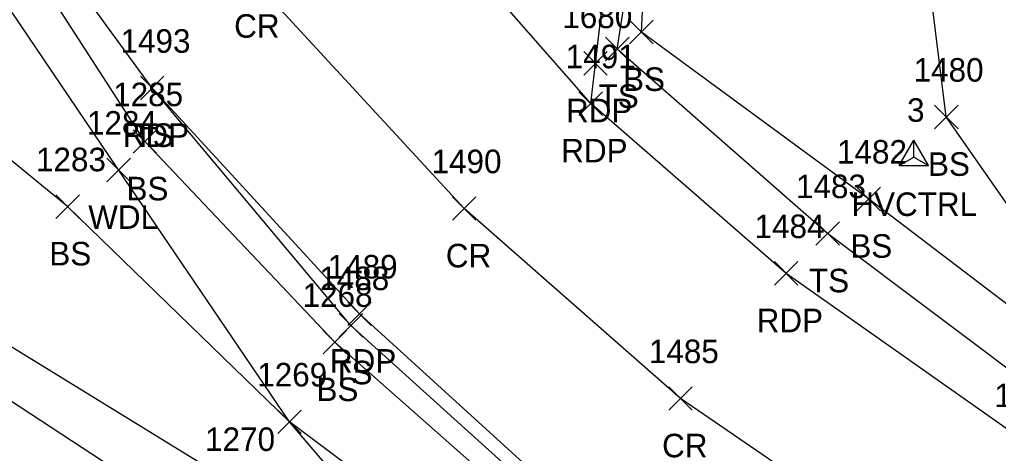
# Model space of a CAD drawing. Extents: x 1499292 to 1501024, y 534584 to 538043.
# Drawn here: x 1499886.9 to 1499970.1, y 537527.6 to 537564.4 of the extents above; entities that cross this region are included whole.
import ezdxf

# ---------------------------------------------------------------- set-up
doc = ezdxf.new("R2010")
doc.units = 0
for name, color, linetype in [('C_A', 7, 'Continuous'), ('C_I', 7, 'Continuous'), ('CPSM', 7, 'Continuous'), ('L_A', 7, 'Continuous'), ('L_I', 7, 'Continuous'), ('L_TIC', 7, 'Continuous'), ('LAWA', 7, 'Continuous'), ('LELB', 7, 'Continuous'), ('P_A', 7, 'Continuous'), ('P_I', 7, 'Continuous'), ('P_TIC', 7, 'Continuous'), ('PET', 7, 'Continuous'), ('PRC', 7, 'Continuous')]:
    doc.layers.add(name, color=color, linetype=linetype)

msp = doc.modelspace()

# ---------------------------------------------------------------- linework, layer by layer
at = {"layer": 'CPSM'}
for p, q in [((1499961.68, 537552.041), (1499962.93, 537554.206)), ((1499964.18, 537552.041), (1499962.93, 537554.206)), ((1499962.93, 537552.762), (1499962.93, 537554.206)), ((1499961.68, 537552.041), (1499962.93, 537552.762)), ((1499961.68, 537552.041), (1499964.18, 537552.041)), ((1499962.93, 537552.762), (1499962.93, 537552.762)), ((1499962.93, 537552.762), (1499964.18, 537552.041))]:
    msp.add_line(p, q, dxfattribs=at)
at = {"layer": 'L_TIC'}
for points in [[(1499938.765, 537562.385), (1499940.765, 537564.385)], [(1499940.765, 537562.385), (1499938.765, 537564.385)], [(1499936.722, 537560.942), (1499938.722, 537562.942)], [(1499938.722, 537560.942), (1499936.722, 537562.942)], [(1499897.168, 537557.628), (1499899.168, 537559.628)], [(1499899.168, 537557.628), (1499897.168, 537559.628)], [(1499964.7, 537555.172), (1499966.7, 537557.172)], [(1499966.7, 537555.172), (1499964.7, 537557.172)], [(1499896.541, 537553.09), (1499898.541, 537555.09)], [(1499898.541, 537553.09), (1499896.541, 537555.09)], [(1499894.31, 537550.671), (1499896.31, 537552.671)], [(1499896.31, 537550.671), (1499894.31, 537552.671)], [(1499889.977, 537547.562), (1499891.977, 537549.562)], [(1499891.977, 537547.562), (1499889.977, 537549.562)], [(1499958.097, 537548.214), (1499960.097, 537550.214)], [(1499960.097, 537548.214), (1499958.097, 537550.214)], [(1499954.609, 537545.279), (1499956.609, 537547.279)], [(1499956.609, 537545.279), (1499954.609, 537547.279)], [(1499914.069, 537537.465), (1499916.069, 537539.465)], [(1499916.069, 537537.465), (1499914.069, 537539.465)], [(1499912.696, 537536.042), (1499914.696, 537538.042)], [(1499914.696, 537536.042), (1499912.696, 537538.042)], [(1499908.847, 537529.28), (1499910.847, 537531.28)], [(1499910.847, 537529.28), (1499908.847, 537531.28)], [(1499908.847, 537529.28), (1499910.847, 537531.28)], [(1499910.847, 537529.28), (1499908.847, 537531.28)]]:
    msp.add_lwpolyline(points, dxfattribs=at)
at = {"layer": 'LAWA'}
msp.add_lwpolyline([(1499995.764, 537480.132), (1499987.708, 537481.122), (1499965.63, 537488.446), (1499951.188, 537496.802), (1499940.315, 537506.493), (1499921.728, 537516.374), (1499909.847, 537530.28), (1499895.31, 537551.671), (1499880.556, 537573.449), (1499869.59, 537586.005)], dxfattribs=at)
at = {"layer": 'LELB'}
for points in [[(1499982.952, 537489.682), (1499966.995, 537494.973), (1499951.633, 537501.686), (1499942.165, 537508.923), (1499936.876, 537512.966), (1499930.432, 537522.297), (1499913.696, 537537.042), (1499897.541, 537554.09), (1499883.226, 537576.207), (1499873.982, 537589.177), (1499855.893, 537613.143), (1499849.418, 537619.303), (1499842.663, 537629.916), (1499836.966, 537639.791), (1499825.942, 537654.556), (1499819.306, 537659.466)], [(1500290.712, 537339.508), (1500254.042, 537373.68), (1500224.985, 537395.421), (1500200.726, 537412.862), (1500170.41, 537433.916), (1500131.366, 537455.397), (1500083.473, 537479.375), (1500053.62, 537492.681), (1500030.677, 537505.221), (1500012.535, 537513.882), (1499991.951, 537522.302), (1499974.489, 537532.107), (1499955.609, 537546.279), (1499937.722, 537561.942), (1499940.606, 537580.355), (1499943.976, 537590.509), (1499964.261, 537598.711), (1499981.018, 537608.134), (1500000.318, 537612.944)], [(1500292.431, 537341.343), (1500255.063, 537375.074), (1500226.324, 537396.718), (1500201.259, 537414.481), (1500171.219, 537435.38), (1500132.037, 537457.479), (1500085.676, 537482.935), (1500055.739, 537496.907), (1500032.987, 537510.713), (1500014.292, 537519.363), (1499996.723, 537526.902), (1499977.934, 537538.665), (1499965.7, 537556.172), (1499963.902, 537570.608), (1499969.567, 537590.887), (1499978.12, 537601.786)], [(1499921.728, 537516.374), (1499905.445, 537524.799), (1499883.331, 537538.364), (1499864.996, 537549.132), (1499857.172, 537558.163), (1499846.671, 537571.717), (1499823.987, 537580.01), (1499815.861, 537577.841), (1499796.087, 537587.357)], [(1499926.59, 537517.734), (1499909.847, 537530.28), (1499890.977, 537548.562), (1499870.161, 537565.555), (1499868.772, 537574.898), (1499865.798, 537582.528)], [(1500291.397, 537340.155), (1500254.565, 537374.303), (1500225.709, 537395.923), (1500201.328, 537413.506), (1500170.9, 537434.449), (1500131.842, 537456.617), (1500084.749, 537481.316), (1500054.371, 537495.031), (1500032.107, 537508.206), (1500014.291, 537515.997), (1499993.846, 537524.947), (1499976.651, 537535.865), (1499959.097, 537549.214), (1499939.765, 537563.385), (1499940.606, 537580.355)], [(1499958.618, 537505.351), (1499934.077, 537521.301), (1499915.069, 537538.465), (1499898.168, 537558.628)], [(1499919.107, 537513.515), (1499901.845, 537521.755), (1499881.634, 537534.982), (1499860.979, 537548.393)]]:
    msp.add_lwpolyline(points, dxfattribs=at)
at = {"layer": 'P_TIC'}
for points in [[(1499934.871, 537559.722), (1499936.871, 537561.722)], [(1499936.871, 537559.722), (1499934.871, 537561.722)], [(1499934.871, 537559.722), (1499936.871, 537561.722)], [(1499936.871, 537559.722), (1499934.871, 537561.722)], [(1499897.168, 537557.628), (1499899.168, 537559.628)], [(1499899.168, 537557.628), (1499897.168, 537559.628)], [(1499934.462, 537556.311), (1499936.462, 537558.311)], [(1499936.462, 537556.311), (1499934.462, 537558.311)], [(1499934.462, 537556.311), (1499936.462, 537558.311)], [(1499936.462, 537556.311), (1499934.462, 537558.311)], [(1499923.704, 537547.397), (1499925.704, 537549.397)], [(1499925.704, 537547.397), (1499923.704, 537549.397)], [(1499951.084, 537541.885), (1499953.084, 537543.885)], [(1499953.084, 537541.885), (1499951.084, 537543.885)], [(1499914.792, 537538.451), (1499916.792, 537540.451)], [(1499916.792, 537538.451), (1499914.792, 537540.451)], [(1499942.097, 537531.261), (1499944.097, 537533.261)], [(1499944.097, 537531.261), (1499942.097, 537533.261)]]:
    msp.add_lwpolyline(points, dxfattribs=at)
at = {"layer": 'PET'}
for points in [[(1499935.871, 537560.722), (1499938.238, 537581.195), (1499942.182, 537591.793), (1499947.517, 537597.244), (1499960.423, 537604.641), (1499979.458, 537611.658), (1499998.979, 537617.326), (1500023, 537624.379), (1500054.596, 537634.29), (1500075.51, 537644.723), (1500098.076, 537658.757), (1500117.213, 537676.4), (1500137.325, 537696.199), (1500150.779, 537713.377)], [(1500289.781, 537338.292), (1500253.04, 537372.984), (1500224.755, 537395.044), (1500200.638, 537412.645), (1500169.786, 537433.283), (1500131.366, 537455.397), (1500082.939, 537477.86), (1500052.71, 537490.83), (1500028.687, 537501.079), (1500007.589, 537509.927), (1499989.795, 537518.651), (1499972.477, 537528.523), (1499952.084, 537542.885), (1499935.462, 537557.311), (1499909.986, 537586.349), (1499888.962, 537613.552)], [(1500270.127, 537322.401), (1500238.22, 537353.719), (1500209.418, 537377.089), (1500189.126, 537391.849), (1500154.515, 537414.127), (1500120.365, 537433.617), (1500072.028, 537456.106), (1500021.368, 537476.642), (1499998.024, 537486.289), (1499978.143, 537495.011), (1499958.618, 537505.351), (1499935.087, 537521.931), (1499915.792, 537539.451), (1499898.168, 537558.628), (1499884.724, 537577.025)], [(1499935.462, 537557.311), (1499935.871, 537560.722)]]:
    msp.add_lwpolyline(points, dxfattribs=at)
at = {"layer": 'PRC'}
msp.add_lwpolyline([(1500278.962, 537330.133), (1500245.157, 537363.321), (1500217.073, 537386.354), (1500194.782, 537402.066), (1500161.587, 537424.072), (1500124.893, 537444.316), (1500077.396, 537466.829), (1500048.034, 537479.391), (1500024.096, 537489.275), (1500002.859, 537498.228), (1499984.27, 537507.122), (1499965.54, 537516.893), (1499943.097, 537532.261), (1499924.704, 537548.397), (1499906.704, 537567.903), (1499892.971, 537586.047), (1499884.57, 537597.666), (1499868.237, 537621.71), (1499849.203, 537650.099), (1499837.664, 537665.339), (1499832.024, 537672.415)], dxfattribs=at)

# ---------------------------------------------------------------- texts
at = {"layer": 'C_A'}
msp.add_text('HVCTRL', height=2, dxfattribs=at).set_placement((1499957.623, 537547.762))
at = {"layer": 'C_I'}
msp.add_text('3', height=2, dxfattribs=at).set_placement((1499962.363, 537555.762))
at = {"layer": 'L_A'}
for s, p in [('BS', (1499938.206, 537558.385)), ('TS', (1499936.131, 537556.942)), ('TS', (1499896.578, 537553.628)), ('BS', (1499964.141, 537551.172)), ('BS', (1499895.982, 537549.09)), ('WDL', (1499892.727, 537546.671)), ('BS', (1499957.538, 537544.214)), ('BS', (1499889.418, 537543.562)), ('TS', (1499954.018, 537541.279)), ('TS', (1499913.478, 537533.465)), ('BS', (1499912.137, 537532.042))]:
    msp.add_text(s, height=2, dxfattribs=at).set_placement(p)
at = {"layer": 'L_I'}
for s, p in [('1493', (1499895.475, 537561.628)), ('1480', (1499962.92, 537559.172)), ('1285', (1499894.848, 537557.09)), ('1284', (1499892.617, 537554.671)), ('1482', (1499956.404, 537552.214)), ('1283', (1499888.285, 537551.562)), ('1483', (1499952.916, 537549.279)), ('1488', (1499912.376, 537541.465)), ('1268', (1499910.956, 537540.042)), ('1269', (1499907.099, 537533.28)), ('1269', (1499907.099, 537533.28)), ('1270', (1499902.666, 537527.799))]:
    msp.add_text(s, height=2, dxfattribs=at).set_placement(p)
at = {"layer": 'P_A'}
for s, p in [('CR', (1499905.137, 537562.903)), ('RDP', (1499933.359, 537555.722)), ('RDP', (1499933.359, 537555.722)), ('RDP', (1499895.657, 537553.628)), ('RDP', (1499932.95, 537552.311)), ('RDP', (1499932.95, 537552.311)), ('CR', (1499923.138, 537543.397)), ('RDP', (1499949.572, 537537.885)), ('RDP', (1499913.281, 537534.451)), ('CR', (1499941.53, 537527.261))]:
    msp.add_text(s, height=2, dxfattribs=at).set_placement(p)
at = {"layer": 'P_I'}
for s, p in [('1680', (1499933.044, 537563.722)), ('1680', (1499933.044, 537563.722)), ('1493', (1499895.475, 537561.628)), ('1491', (1499933.336, 537560.311)), ('1491', (1499933.336, 537560.311)), ('1490', (1499921.925, 537551.397)), ('1484', (1499949.391, 537545.885)), ('1489', (1499913.092, 537542.451)), ('1485', (1499940.404, 537535.261)), ('1475', (1499969.784, 537531.523))]:
    msp.add_text(s, height=2, dxfattribs=at).set_placement(p)

doc.saveas('drawing.dxf')
